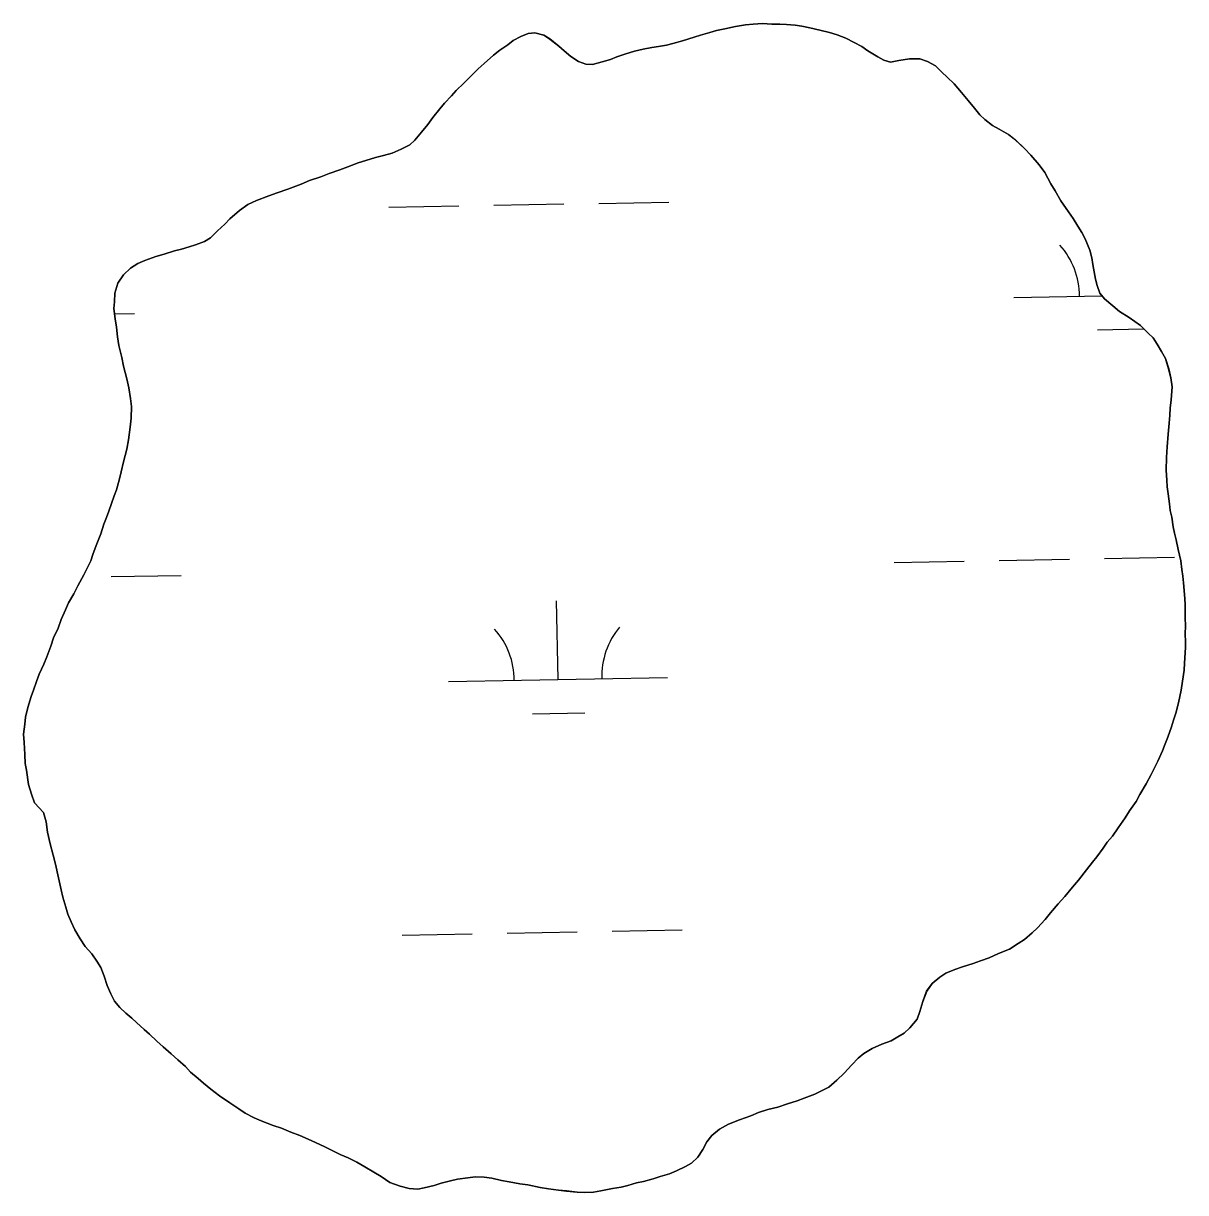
# Model space of a CAD drawing. Extents: x 3957609 to 3995875, y 234277 to 260273.
# Drawn here: x 3967856 to 3968387, y 241095 to 241630 of the extents above; entities that cross this region are included whole.
import ezdxf

# ---------------------------------------------------------------- set-up
doc = ezdxf.new("R2010")
doc.units = 0
doc.layers.add('V-TOPO-SHOR', color=7, linetype='Continuous')
doc.layers.add('V-WETL-SWMP', color=7, linetype='Continuous')

msp = doc.modelspace()

# ---------------------------------------------------------------- linework, layer by layer
at = {"layer": 'V-TOPO-SHOR'}
msp.add_line((3967861.336, 241273.33), (3967865.483, 241268.923), dxfattribs=at)
for points in [[(3968381.182, 241463.502), (3968380.522, 241467.616), (3968379.543, 241471.728), (3968378.089, 241476.312), (3968376.324, 241479.625), (3968374.243, 241482.939), (3968372.482, 241485.778), (3968370.249, 241487.981), (3968366.743, 241491.442), (3968361.492, 241495.051), (3968357.04, 241497.871), (3968354.013, 241500.386), (3968350.189, 241503.687), (3968348.115, 241506.208), (3968346.824, 241509.684), (3968346.171, 241512.688), (3968344.86, 241519.332), (3968344.365, 241522.339), (3968343.55, 241525.818), (3968341.457, 241531.03), (3968339.853, 241534.031), (3968338.092, 241536.869), (3968335.851, 241540.338), (3968332.652, 241544.912), (3968330.254, 241548.381), (3968327.69, 241552.956), (3968325.767, 241556.27), (3968322.883, 241561.318), (3968320.325, 241564.945), (3968316.496, 241569.354), (3968313.624, 241572.347), (3968309.479, 241576.279), (3968306.294, 241578.792), (3968302.162, 241581.141), (3968298.983, 241582.861), (3968295.481, 241585.532), (3968293.249, 241587.733), (3968290.853, 241590.727), (3968287.977, 241594.35), (3968284.944, 241597.973), (3968281.591, 241601.912), (3968278.405, 241604.9), (3968275.855, 241607.259), (3968272.986, 241610.091), (3968269.328, 241612.127), (3968265.836, 241613.37), (3968261.085, 241613.339), (3968256.18, 241612.514), (3968252.383, 241611.857), (3968249.366, 241612.786), (3968246.667, 241614.193), (3968242.055, 241617.013), (3968239.349, 241618.898), (3968235.851, 241620.776), (3968232.036, 241622.809), (3968228.067, 241624.366), (3968224.575, 241625.294), (3968220.133, 241626.373), (3968215.533, 241627.452), (3968211.886, 241628.218), (3968208.873, 241628.675), (3968204.912, 241628.966), (3968201.902, 241629.105), (3968198.256, 241629.238), (3968193.978, 241629.527), (3968189.706, 241629.183), (3968186.222, 241628.843), (3968181.633, 241628.177), (3968176.732, 241627.036), (3968172.935, 241626.219), (3968169.93, 241625.408), (3968165.662, 241624.114), (3968162.66, 241623.301), (3968157.444, 241621.525), (3968153.016, 241620.387), (3968150.012, 241619.576), (3968146.374, 241618.916), (3968143.366, 241618.58), (3968139.411, 241617.763), (3968135.458, 241616.786), (3968131.033, 241615.49), (3968127.398, 241614.2), (3968124.555, 241613.071), (3968120.762, 241611.939), (3968116.332, 241610.8), (3968113.164, 241610.937), (3968109.83, 241612.182), (3968106.332, 241614.378), (3968103.305, 241617.048), (3968100.915, 241619.092), (3968096.776, 241622.392), (3968094.07, 241624.116), (3968089.946, 241625.197), (3968086.937, 241624.861), (3968083.462, 241623.571), (3968079.99, 241621.646), (3968077.627, 241619.731), (3968074, 241617.331), (3968071.006, 241614.935), (3968066.754, 241611.265), (3968064.077, 241608.713)], [(3968064.077, 241608.713), (3968060.301, 241605.045), (3968057.469, 241602.176), (3968054.007, 241598.825), (3968051.806, 241596.435), (3968048.658, 241593.089), (3968046.459, 241590.541), (3968043.317, 241586.56), (3968040.962, 241583.375), (3968038.133, 241579.873), (3968035.149, 241576.209), (3968032.788, 241573.977), (3968028.842, 241572.05), (3968024.733, 241570.28), (3968020.783, 241569.146), (3968017.146, 241568.173), (3968012.72, 241566.874), (3968009.242, 241565.744), (3968004.501, 241563.97), (3968000.868, 241562.678), (3967995.969, 241560.904), (3967992.178, 241559.454), (3967986.962, 241557.677), (3967983.171, 241556.067), (3967977.009, 241553.81), (3967972.11, 241552.037), (3967968.317, 241550.744), (3967962.787, 241548.647), (3967958.841, 241546.722), (3967954.901, 241544.002), (3967950.489, 241540.173), (3967948.288, 241537.782), (3967944.982, 241534.751), (3967941.677, 241531.561), (3967938.996, 241529.801), (3967934.888, 241528.347), (3967932.043, 241527.379), (3967928.406, 241526.406), (3967925.244, 241525.593), (3967920.502, 241524.135), (3967916.707, 241523.002), (3967911.651, 241521.226), (3967908.493, 241519.781), (3967905.179, 241517.7), (3967902.034, 241514.669), (3967899.365, 241510.849), (3967897.97, 241506.247), (3967897.837, 241502.287), (3967897.54, 241499.276), (3967898.206, 241494.529), (3967898.706, 241490.73), (3967899.209, 241486.298), (3967899.871, 241482.343), (3967901.173, 241476.807), (3967901.993, 241472.853), (3967903.455, 241467.161), (3967904.432, 241463.049), (3967905.097, 241458.144), (3967905.597, 241454.505), (3967905.474, 241449.118), (3967905.026, 241444.998), (3967904.272, 241439.29), (3967903.508, 241435.008), (3967901.964, 241429.138), (3967900.885, 241424.536), (3967900.115, 241421.364), (3967898.722, 241416.445), (3967897.63, 241413.588), (3967895.302, 241406.602), (3967894.21, 241403.745), (3967892.963, 241400.726), (3967891.568, 241396.282), (3967889.545, 241390.884), (3967887.988, 241386.755), (3967887.057, 241383.898), (3967883.772, 241377.541), (3967881.113, 241372.456), (3967879.237, 241368.8), (3967876.888, 241364.665), (3967875.483, 241361.489), (3967873.454, 241357.04), (3967872.053, 241353.229), (3967870.023, 241348.783), (3967868.782, 241344.971), (3967866.912, 241340.05), (3967865.51, 241336.714), (3967863.482, 241332.108), (3967862.237, 241328.774), (3967860.836, 241324.805), (3967859.746, 241321.946), (3967858.196, 241316.867), (3967857.117, 241312.425), (3967856.822, 241309.254), (3967856.218, 241304.659), (3967856.56, 241300.86), (3967856.912, 241295.475), (3967857.098, 241291.359), (3967857.594, 241288.195), (3967858.587, 241281.707), (3967859.884, 241277.281), (3967861.336, 241273.33)], [(3968188.561, 241130.247), (3968192.194, 241131.855), (3968196.462, 241133.151), (3968200.89, 241134.288), (3968205.316, 241135.742), (3968209.739, 241137.198), (3968213.059, 241138.328), (3968217.798, 241140.26), (3968220.956, 241141.705), (3968224.27, 241143.471), (3968227.893, 241146.662), (3968231.198, 241149.85), (3968234.815, 241153.676), (3968237.648, 241156.705), (3968240.326, 241158.782), (3968244.111, 241161.024), (3968248.533, 241163.111), (3968252.801, 241164.565), (3968255.799, 241166.329), (3968258.637, 241168.09), (3968261.314, 241170.482), (3968264.614, 241174.463), (3968265.859, 241177.957), (3968267.253, 241182.559), (3968268.963, 241187.323), (3968271.474, 241190.823), (3968274.942, 241193.698), (3968277.78, 241195.457), (3968281.886, 241197.229), (3968285.364, 241198.359), (3968290.263, 241199.975), (3968293.582, 241201.106), (3968297.531, 241202.558), (3968301.795, 241204.487), (3968306.851, 241206.42), (3968310.796, 241208.98), (3968313.632, 241210.899), (3968317.098, 241213.932), (3968319.617, 241216.167), (3968323.076, 241219.99), (3968325.591, 241223.017), (3968329.048, 241227.158), (3968332.036, 241230.503), (3968335.65, 241234.803), (3968338.321, 241237.988), (3968341.934, 241242.764), (3968344.762, 241246.268), (3968346.646, 241248.656), (3968349.628, 241252.635), (3968351.512, 241255.341), (3968353.869, 241258.048), (3968356.538, 241261.868), (3968359.674, 241266.482), (3968361.711, 241269.662), (3968364.693, 241273.959), (3968366.416, 241277.14), (3968369.234, 241282.067), (3968371.581, 241286.36), (3968373.145, 241289.379), (3968374.55, 241292.397), (3968376.735, 241297.165), (3968377.983, 241300.339), (3968379.23, 241303.356), (3968380.782, 241308.12), (3968381.712, 241311.134), (3968382.8, 241314.311), (3968384.037, 241319.07), (3968385.265, 241324.78), (3968385.872, 241328.903), (3968386.629, 241333.976), (3968386.769, 241337.144), (3968387.197, 241344.275), (3968387.176, 241347.284), (3968387.156, 241350.292), (3968387.287, 241354.57), (3968387.109, 241357.579), (3968387.068, 241363.756), (3968386.889, 241366.764), (3968386.367, 241373.887), (3968386.029, 241376.896), (3968385.536, 241379.9), (3968385.034, 241383.859), (3968383.891, 241389.077), (3968382.91, 241393.505), (3968382.259, 241396.511), (3968381.606, 241399.516), (3968380.942, 241403.946), (3968380.289, 241406.95), (3968379.953, 241409.959), (3968379.287, 241414.546), (3968378.792, 241417.712), (3968378.771, 241420.721), (3968378.425, 241425.312), (3968378.546, 241431.174), (3968378.828, 241436.085), (3968379.267, 241441.791), (3968379.707, 241446.862), (3968380.002, 241450.507), (3968380.297, 241453.675), (3968380.747, 241457.48), (3968381.182, 241463.502)], [(3967865.483, 241268.923), (3967866.62, 241264.653), (3967867.283, 241259.908), (3967868.428, 241254.53), (3967869.886, 241249.469), (3967870.863, 241245.359), (3967872.331, 241239.033), (3967873.476, 241233.654), (3967874.291, 241230.177), (3967875.588, 241225.592), (3967876.558, 241222.429), (3967878.008, 241218.956), (3967879.774, 241215.323), (3967882.176, 241211.221), (3967884.417, 241207.751), (3967887.45, 241204.286), (3967889.848, 241200.977), (3967891.607, 241198.136), (3967893.059, 241194.187), (3967894.513, 241189.919), (3967896.121, 241186.129), (3967897.888, 241182.655), (3967900.283, 241179.821), (3967902.992, 241177.146), (3967905.699, 241174.947), (3967907.932, 241172.903), (3967911.436, 241169.759), (3967913.826, 241167.555), (3967917.172, 241164.41), (3967920.042, 241161.895), (3967923.706, 241158.593), (3967926.732, 241155.921), (3967930.239, 241152.777), (3967932.631, 241150.258), (3967936.135, 241147.43), (3967938.525, 241145.228), (3967941.867, 241142.557), (3967945.848, 241139.416), (3967950.62, 241136.278), (3967954.6, 241133.454), (3967957.62, 241131.574), (3967961.596, 241129.383), (3967964.932, 241127.98), (3967970.328, 241125.954), (3967974.14, 241124.713), (3967978.428, 241122.841), (3967982.557, 241121.285), (3967986.368, 241119.567), (3967989.704, 241118.164), (3967993.995, 241116.132), (3967997.014, 241114.569), (3968000.987, 241112.696), (3968004.638, 241111.135), (3968008.611, 241109.101), (3968012.269, 241107.068), (3968016.402, 241104.561), (3968019.742, 241102.523), (3968023.72, 241099.857), (3968028.326, 241098.144), (3968032.45, 241097.063), (3968036.411, 241096.772), (3968039.418, 241097.426), (3968043.845, 241098.407), (3968047.163, 241099.535), (3968051.433, 241100.674), (3968054.597, 241101.327), (3968059.345, 241101.993), (3968062.666, 241102.488), (3968066.787, 241102.2), (3968070.275, 241101.749), (3968074.715, 241100.827), (3968078.205, 241100.215), (3968083.12, 241099.297), (3968086.765, 241098.847), (3968092.317, 241097.616), (3968096.123, 241097.008), (3968100.72, 241096.406), (3968104.366, 241095.953), (3968109.281, 241095.353), (3968112.449, 241095.216), (3968116.725, 241095.402), (3968120.045, 241096.058), (3968125.425, 241097.043), (3968129.38, 241097.702), (3968132.384, 241098.515), (3968136.337, 241099.65), (3968139.499, 241100.303), (3968143.929, 241101.442), (3968147.247, 241102.572), (3968151.515, 241103.869), (3968154.675, 241105.157), (3968158.779, 241107.084), (3968161.462, 241108.686), (3968164.452, 241111.397), (3968166.647, 241114.895), (3968168.525, 241118.393), (3968170.723, 241121.258), (3968174.348, 241124.134), (3968178.448, 241126.538), (3968183.505, 241128.471), (3968188.561, 241130.247)]]:
    msp.add_lwpolyline(points, dxfattribs=at)
at = {"layer": 'V-WETL-SWMP'}
for p, q in [((3968071.175, 241546.415), (3968103.17, 241546.997)), ((3968119.167, 241547.287), (3968151.162, 241547.869)), ((3968023.183, 241545.542), (3968055.178, 241546.124)), ((3968308.824, 241504.298), (3968349.084, 241505.03)), ((3967897.884, 241496.826), (3967906.983, 241496.992)), ((3968347.098, 241489.561), (3968368.259, 241489.945)), ((3968254.172, 241383.214), (3968286.167, 241383.795)), ((3968302.164, 241384.086), (3968334.159, 241384.668)), ((3968350.157, 241384.959), (3968382.151, 241385.541)), ((3967896.324, 241376.707), (3967928.318, 241377.289)), ((3968100.528, 241329.67), (3968099.874, 241365.664)), ((3968050.537, 241328.761), (3968150.52, 241330.579)), ((3968088.811, 241314.023), (3968112.807, 241314.459)), ((3968125.215, 241214.667), (3968157.21, 241215.249)), ((3968029.231, 241212.922), (3968061.226, 241213.504)), ((3968077.223, 241213.795), (3968109.218, 241214.377))]:
    msp.add_line(p, q, dxfattribs=at)
for points in [[(3968064.078, 241608.713), (3968066.754, 241611.264), (3968071.006, 241614.935), (3968074, 241617.331), (3968077.627, 241619.731), (3968079.99, 241621.647), (3968083.462, 241623.571), (3968086.938, 241624.861), (3968089.945, 241625.197), (3968094.071, 241624.116), (3968096.775, 241622.391), (3968100.915, 241619.093), (3968103.304, 241617.049), (3968106.331, 241614.377), (3968109.83, 241612.182), (3968113.164, 241610.937), (3968116.333, 241610.8), (3968120.761, 241611.938), (3968124.554, 241613.071), (3968127.398, 241614.199), (3968131.032, 241615.49), (3968135.459, 241616.786), (3968139.412, 241617.763), (3968143.366, 241618.581), (3968146.374, 241618.917), (3968150.012, 241619.575), (3968153.016, 241620.387), (3968157.444, 241621.525), (3968162.659, 241623.301), (3968165.663, 241624.113), (3968169.931, 241625.408), (3968172.935, 241626.22), (3968176.731, 241627.037), (3968181.633, 241628.178), (3968186.222, 241628.842), (3968189.705, 241629.182), (3968193.979, 241629.527), (3968198.257, 241629.238), (3968201.901, 241629.104), (3968204.912, 241628.965), (3968208.873, 241628.675), (3968211.886, 241628.219), (3968215.534, 241627.452), (3968220.134, 241626.373), (3968224.576, 241625.294), (3968228.067, 241624.366), (3968232.037, 241622.809), (3968235.852, 241620.775), (3968239.349, 241618.897), (3968242.054, 241617.014), (3968246.666, 241614.194), (3968249.367, 241612.786), (3968252.383, 241611.856), (3968256.18, 241612.514), (3968261.085, 241613.339), (3968265.836, 241613.37), (3968269.329, 241612.126), (3968272.985, 241610.091), (3968275.855, 241607.259), (3968278.405, 241604.9), (3968281.592, 241601.911), (3968284.945, 241597.974), (3968287.978, 241594.351), (3968290.853, 241590.727), (3968293.248, 241587.733), (3968295.48, 241585.531), (3968298.983, 241582.861), (3968302.162, 241581.14), (3968306.295, 241578.791), (3968309.48, 241576.278), (3968313.624, 241572.346), (3968316.495, 241569.355), (3968320.325, 241564.945), (3968322.883, 241561.319), (3968325.767, 241556.27), (3968327.69, 241552.956), (3968330.254, 241548.38), (3968332.653, 241544.911), (3968335.851, 241540.339), (3968338.091, 241536.869), (3968339.853, 241534.03), (3968341.456, 241531.031), (3968343.55, 241525.818), (3968344.365, 241522.339), (3968344.86, 241519.333), (3968346.171, 241512.689), (3968346.824, 241509.684), (3968348.114, 241506.208), (3968350.19, 241503.687), (3968354.013, 241500.386), (3968357.039, 241497.872), (3968361.492, 241495.05), (3968366.743, 241491.442), (3968370.25, 241487.981), (3968372.482, 241485.778), (3968374.243, 241482.939), (3968376.324, 241479.626), (3968378.089, 241476.312), (3968379.544, 241471.728), (3968380.522, 241467.616), (3968381.182, 241463.502)], [(3968054.007, 241598.826), (3968057.469, 241602.175), (3968060.301, 241605.045), (3968064.078, 241608.713)], [(3967865.482, 241268.923), (3967861.335, 241273.331), (3967859.883, 241277.281), (3967858.587, 241281.707), (3967857.594, 241288.195), (3967857.098, 241291.359), (3967856.912, 241295.476), (3967856.56, 241300.859), (3967856.218, 241304.658), (3967856.821, 241309.255), (3967857.117, 241312.425), (3967858.197, 241316.867), (3967859.747, 241321.946), (3967860.837, 241324.804), (3967862.236, 241328.773), (3967863.481, 241332.107), (3967865.51, 241336.714), (3967866.913, 241340.05), (3967868.782, 241344.972), (3967870.024, 241348.782), (3967872.053, 241353.23), (3967873.454, 241357.04), (3967875.483, 241361.489), (3967876.888, 241364.666), (3967879.237, 241368.799), (3967881.113, 241372.455), (3967883.772, 241377.541), (3967887.056, 241383.898), (3967887.988, 241386.755), (3967889.545, 241390.884), (3967891.568, 241396.282), (3967892.964, 241400.726), (3967894.211, 241403.744), (3967895.301, 241406.602), (3967897.631, 241413.587), (3967898.721, 241416.445), (3967900.114, 241421.364), (3967900.885, 241424.537), (3967901.963, 241429.138), (3967903.508, 241435.008), (3967904.272, 241439.29), (3967905.026, 241444.997), (3967905.474, 241449.118), (3967905.597, 241454.504), (3967905.098, 241458.144), (3967904.432, 241463.049), (3967903.455, 241467.161), (3967901.992, 241472.853), (3967901.174, 241476.808), (3967899.87, 241482.343), (3967899.21, 241486.298), (3967898.706, 241490.73), (3967898.206, 241494.528), (3967897.541, 241499.275), (3967897.838, 241502.286), (3967897.97, 241506.247), (3967899.365, 241510.85), (3967902.033, 241514.668), (3967905.18, 241517.699), (3967908.493, 241519.78), (3967911.651, 241521.226), (3967916.708, 241523.002), (3967920.502, 241524.135), (3967925.244, 241525.592), (3967928.406, 241526.405), (3967932.043, 241527.379), (3967934.887, 241528.348), (3967938.996, 241529.801), (3967941.677, 241531.561), (3967944.982, 241534.751), (3967948.288, 241537.782), (3967950.49, 241540.172), (3967954.9, 241544.003), (3967958.841, 241546.721), (3967962.788, 241548.648), (3967968.318, 241550.744), (3967972.111, 241552.036), (3967977.009, 241553.81), (3967983.172, 241556.068), (3967986.962, 241557.677), (3967992.178, 241559.454), (3967995.969, 241560.905), (3968000.868, 241562.679), (3968004.502, 241563.97), (3968009.242, 241565.744), (3968012.719, 241566.875), (3968017.146, 241568.172), (3968020.782, 241569.146), (3968024.734, 241570.281), (3968028.841, 241572.05), (3968032.788, 241573.977), (3968035.149, 241576.21), (3968038.134, 241579.873), (3968040.962, 241583.376), (3968043.317, 241586.559), (3968046.459, 241590.54), (3968048.659, 241593.089), (3968051.805, 241596.436), (3968054.007, 241598.826)], [(3968381.182, 241463.502), (3968380.747, 241457.481), (3968380.297, 241453.676), (3968380.001, 241450.507), (3968379.708, 241446.862), (3968379.267, 241441.79), (3968378.829, 241436.085), (3968378.545, 241431.173), (3968378.425, 241425.312), (3968378.772, 241420.721), (3968378.792, 241417.712), (3968379.288, 241414.547), (3968379.952, 241409.959), (3968380.288, 241406.951), (3968380.942, 241403.946), (3968381.605, 241399.516), (3968382.258, 241396.511), (3968382.911, 241393.505), (3968383.891, 241389.077), (3968385.034, 241383.858), (3968385.535, 241379.901), (3968386.03, 241376.895), (3968386.367, 241373.888), (3968386.889, 241366.764), (3968387.067, 241363.756), (3968387.108, 241357.579), (3968387.286, 241354.57), (3968387.156, 241350.293), (3968387.176, 241347.284), (3968387.196, 241344.275), (3968386.768, 241337.144), (3968386.63, 241333.975), (3968385.872, 241328.902), (3968385.266, 241324.78), (3968384.036, 241319.07), (3968382.8, 241314.31), (3968381.713, 241311.135), (3968380.782, 241308.119), (3968379.23, 241303.357), (3968377.983, 241300.34), (3968376.736, 241297.164), (3968374.55, 241292.398), (3968373.145, 241289.379), (3968371.581, 241286.359), (3968369.233, 241282.067), (3968366.415, 241277.139), (3968364.693, 241273.959), (3968361.712, 241269.663), (3968359.674, 241266.482), (3968356.537, 241261.868), (3968353.87, 241258.049), (3968351.512, 241255.341), (3968349.629, 241252.636), (3968346.646, 241248.656), (3968344.761, 241246.268), (3968341.933, 241242.765), (3968338.321, 241237.989), (3968335.65, 241234.804), (3968332.035, 241230.503), (3968329.048, 241227.158), (3968325.591, 241223.017), (3968323.076, 241219.991), (3968319.617, 241216.166), (3968317.097, 241213.932), (3968313.633, 241210.9), (3968310.795, 241208.981), (3968306.852, 241206.42), (3968301.796, 241204.486), (3968297.532, 241202.558), (3968293.582, 241201.106), (3968290.263, 241199.975), (3968285.364, 241198.359), (3968281.887, 241197.228), (3968277.78, 241195.458), (3968274.941, 241193.697), (3968271.475, 241190.823), (3968268.964, 241187.322), (3968267.253, 241182.559), (3968265.858, 241177.957), (3968264.614, 241174.464), (3968261.314, 241170.482), (3968258.637, 241168.089), (3968255.798, 241166.328), (3968252.8, 241164.566), (3968248.533, 241163.112), (3968244.112, 241161.024), (3968240.326, 241158.781), (3968237.647, 241156.705), (3968234.816, 241153.677), (3968231.198, 241149.851), (3968227.893, 241146.662), (3968224.271, 241143.47), (3968220.956, 241141.706), (3968217.798, 241140.26), (3968213.059, 241138.328), (3968209.74, 241137.197), (3968205.315, 241135.742), (3968200.89, 241134.288), (3968196.462, 241133.15), (3968192.194, 241131.854), (3968188.562, 241130.246)], [(3968188.562, 241130.246), (3968183.505, 241128.471), (3968178.449, 241126.537), (3968174.347, 241124.134), (3968170.723, 241121.259), (3968168.525, 241118.393), (3968166.647, 241114.896), (3968164.453, 241111.397), (3968161.461, 241108.685), (3968158.779, 241107.083), (3968154.674, 241105.156), (3968151.514, 241103.868), (3968147.246, 241102.572), (3968143.928, 241101.442), (3968139.5, 241100.304), (3968136.337, 241099.649), (3968132.385, 241098.515), (3968129.381, 241097.703), (3968125.425, 241097.043), (3968120.046, 241096.057), (3968116.725, 241095.402), (3968112.449, 241095.215), (3968109.281, 241095.353), (3968104.366, 241095.954), (3968100.721, 241096.405), (3968096.123, 241097.008), (3968092.318, 241097.617), (3968086.766, 241098.847), (3968083.12, 241099.298), (3968078.204, 241100.216), (3968074.715, 241100.827), (3968070.274, 241101.748), (3968066.787, 241102.2), (3968062.667, 241102.489), (3968059.344, 241101.992), (3968054.597, 241101.327), (3968051.433, 241100.673), (3968047.164, 241099.536), (3968043.845, 241098.406), (3968039.417, 241097.426), (3968036.412, 241096.773), (3968032.45, 241097.063), (3968028.325, 241098.145), (3968023.72, 241099.857), (3968019.743, 241102.523), (3968016.403, 241104.56), (3968012.269, 241107.067), (3968008.612, 241109.102), (3968004.639, 241111.135), (3968000.986, 241112.695), (3967997.014, 241114.569), (3967993.994, 241116.133), (3967989.704, 241118.164), (3967986.369, 241119.567), (3967982.556, 241121.284), (3967978.428, 241122.841), (3967974.139, 241124.713), (3967970.329, 241125.955), (3967964.931, 241127.979), (3967961.595, 241129.382), (3967957.621, 241131.574), (3967954.599, 241133.454), (3967950.621, 241136.279), (3967945.848, 241139.415), (3967941.868, 241142.557), (3967938.524, 241145.228), (3967936.134, 241147.429), (3967932.63, 241150.257), (3967930.238, 241152.776), (3967926.733, 241155.92), (3967923.706, 241158.593), (3967920.041, 241161.895), (3967917.173, 241164.41), (3967913.826, 241167.556), (3967911.436, 241169.758), (3967907.931, 241172.902), (3967905.7, 241174.947), (3967902.992, 241177.146), (3967900.282, 241179.821), (3967897.888, 241182.656), (3967896.122, 241186.129), (3967894.514, 241189.92), (3967893.06, 241194.187), (3967891.608, 241198.137), (3967889.847, 241200.976), (3967887.45, 241204.287), (3967884.417, 241207.751), (3967882.177, 241211.221), (3967879.774, 241215.323), (3967878.008, 241218.955), (3967876.559, 241222.43), (3967875.588, 241225.591), (3967874.291, 241230.176), (3967873.476, 241233.655), (3967872.332, 241239.033), (3967870.864, 241245.359), (3967869.887, 241249.47), (3967868.428, 241254.529), (3967867.284, 241259.907), (3967866.619, 241264.654), (3967865.482, 241268.923)]]:
    msp.add_lwpolyline(points, dxfattribs=at)
for centre, start, end in [((3968303.573, 241504.678), 0.26988, 41.81354), ((3968045.286, 241329.14), 0.26988, 41.81354), ((3968155.754, 241331.149), 140.26988, 181.81353)]:
    msp.add_arc(centre, 35.246, start, end, dxfattribs=at)

doc.saveas('drawing.dxf')
